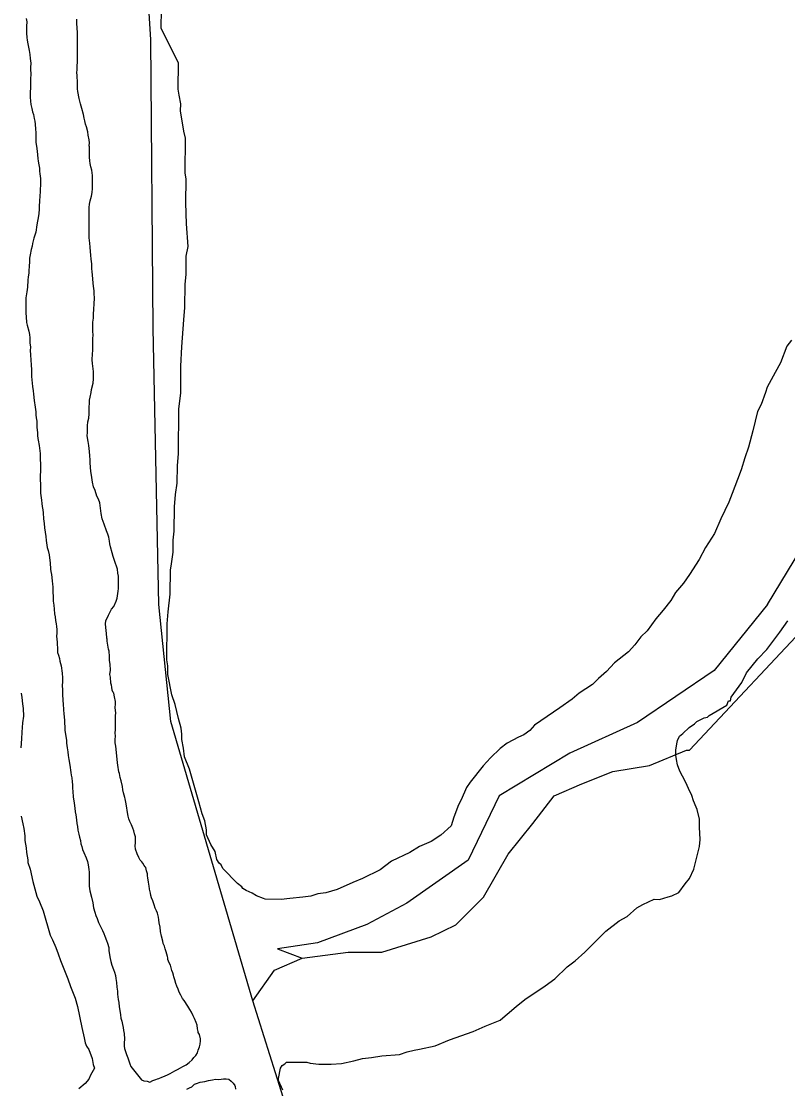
# Model space of a CAD drawing. Extents: x 3172231 to 3210228, y 940198 to 965780.
# Drawn here: x 3178967 to 3179860, y 953089 to 954333 of the extents above; entities that cross this region are included whole.
import ezdxf

# ---------------------------------------------------------------- set-up
doc = ezdxf.new("R2010")
doc.units = 0
doc.layers.add('V-SITE-VEGE', color=7, linetype='Continuous')
doc.layers.add('V-TOPO-SHOR', color=7, linetype='Continuous')

msp = doc.modelspace()

# ---------------------------------------------------------------- linework, layer by layer
at = {"layer": 'V-SITE-VEGE'}
for points in [[(3179533.348, 953491.396), (3179525.141, 953485.356), (3179513.832, 953474.248), (3179505.597, 953465.153), (3179490.143, 953445.932), (3179486.012, 953439.856), (3179479.77, 953425.647), (3179476.659, 953419.56), (3179471.437, 953405.343), (3179468.289, 953395.183), (3179455.962, 953384.085), (3179444.69, 953377.052), (3179431.39, 953371.06), (3179420.118, 953364.029), (3179398.63, 953354.032), (3179385.294, 953343.962), (3179364.824, 953333.958), (3179353.572, 953328.965), (3179335.159, 953320.978), (3179321.877, 953317.021), (3179312.698, 953316.085), (3179304.521, 953313.103), (3179295.342, 953312.165), (3179280.041, 953310.267), (3179269.844, 953309.339), (3179251.504, 953309.505), (3179249.474, 953310.541), (3179241.352, 953313.671), (3179236.285, 953316.773), (3179229.181, 953319.894), (3179225.124, 953321.969), (3179224.124, 953324.015), (3179219.066, 953328.136), (3179201.902, 953345.613), (3179199.899, 953349.705), (3179197.879, 953351.763), (3179194.86, 953355.863), (3179192.905, 953365.053), (3179187.885, 953373.249), (3179182.892, 953384.503), (3179182.945, 953390.616), (3179181, 953400.823), (3179178.016, 953409.003), (3179174.069, 953423.302), (3179163.198, 953461.1), (3179157.216, 953475.42), (3179156.288, 953485.616), (3179154.341, 953495.824), (3179154.398, 953501.937), (3179153.444, 953509.078), (3179150.489, 953520.314), (3179146.558, 953536.653), (3179142.583, 953547.896), (3179137.701, 953571.374), (3179137.791, 953581.563), (3179136.837, 953588.703), (3179137.213, 953630.478), (3179138.36, 953644.732), (3179140.582, 953665.091), (3179140.838, 953693.62), (3179141.893, 953697.685), (3179144.078, 953713.968), (3179144.207, 953728.233), (3179145.317, 953738.411), (3179145.573, 953766.94), (3179146.72, 953781.194), (3179148.879, 953794.42), (3179149.061, 953814.798), (3179150.208, 953829.054), (3179150.677, 953881.016), (3179152.879, 953899.335), (3179153.163, 953930.919), (3179154.384, 953953.326), (3179156.704, 953984.892), (3179157.851, 953999.146), (3179158.099, 954026.655), (3179159.219, 954037.854), (3179159.414, 954059.249), (3179161.55, 954070.439), (3179159.752, 954096.947), (3179158.953, 954121.41), (3179159.201, 954148.919), (3179158.244, 954156.06), (3179158.613, 954196.813), (3179156.647, 954204.983), (3179152.782, 954228.453), (3179152.856, 954236.604), (3179150.91, 954246.811), (3179149.954, 954253.952), (3179150.23, 954284.517), (3179130.211, 954324.438), (3179130.412, 954346.852)], [(3179864.653, 953961.201), (3179859.494, 953954.115), (3179852.189, 953934.821), (3179845.975, 953923.667), (3179836.648, 953906.429), (3179834.555, 953900.336), (3179829.333, 953886.117), (3179825.184, 953878.003), (3179819.888, 953855.635), (3179814.62, 953836.322), (3179810.434, 953824.132), (3179806.231, 953809.905), (3179802.054, 953798.733), (3179795.795, 953782.488), (3179791.627, 953772.336), (3179782.284, 953753.061), (3179774.995, 953735.804), (3179764.661, 953719.594), (3179757.399, 953705.394), (3179746.037, 953688.174), (3179738.813, 953678.051), (3179729.542, 953666.926), (3179724.367, 953657.8), (3179715.095, 953646.673), (3179706.852, 953636.56), (3179696.537, 953622.388), (3179689.34, 953615.32), (3179682.127, 953606.215), (3179674.922, 953598.13), (3179658.499, 953585.031), (3179649.238, 953574.928), (3179639.995, 953566.857), (3179632.799, 953559.789), (3179617.424, 953549.737), (3179609.21, 953542.68), (3179594.853, 953532.618), (3179565.125, 953512.507), (3179559.976, 953506.441), (3179552.798, 953501.411), (3179546.656, 953498.408), (3179533.348, 953491.396)], [(3179648.554, 953272.309), (3179663.945, 953284.396), (3179673.163, 953289.408), (3179684.462, 953299.494), (3179691.63, 953303.506), (3179704.929, 953309.501), (3179711.043, 953309.445), (3179721.26, 953312.411), (3179725.344, 953313.392), (3179733.532, 953317.394), (3179740.755, 953327.519), (3179745.904, 953333.585), (3179751.099, 953344.749), (3179754.266, 953356.947), (3179757.45, 953371.182), (3179758.544, 953379.323), (3179757.653, 953393.598), (3179757.735, 953402.767), (3179754.782, 953414.002), (3179753.788, 953417.068), (3179750.794, 953424.228), (3179748.812, 953430.359), (3179744.81, 953438.545), (3179741.818, 953445.705), (3179737.808, 953452.873), (3179734.805, 953459.015), (3179731.813, 953466.175), (3179730.849, 953472.296), (3179729.876, 953477.4), (3179729.931, 953483.513), (3179731.015, 953490.636), (3179732.069, 953494.701), (3179734.152, 953499.78), (3179738.256, 953502.797), (3179745.453, 953509.867), (3179751.601, 953513.885), (3179754.685, 953516.914), (3179762.873, 953520.918), (3179766.957, 953521.901), (3179769.013, 953523.918), (3179789.501, 953535.962), (3179791.584, 953541.037), (3179793.622, 953541.019), (3179794.679, 953545.086), (3179807.061, 953562.296), (3179812.255, 953573.457), (3179825.647, 953589.641), (3179835.936, 953600.755), (3179851.402, 953620.995), (3179860.692, 953634.158)], [(3178966.943, 953549.813), (3178967.752, 953544.669), (3178968.544, 953537.523), (3178969.351, 953532.094), (3178969.554, 953522.958), (3178968.628, 953515.259), (3178967.674, 953504.421), (3178967.317, 953496.717), (3178966.363, 953485.879)], [(3178966.787, 953406.521), (3178968.704, 953397.655), (3178970.08, 953391.935), (3178971.147, 953383.647), (3178971.381, 953377.935), (3178972.73, 953369.36), (3178973.255, 953364.217), (3178974.6, 953355.356), (3178974.86, 953352.499), (3178977.359, 953344.485), (3178980.367, 953330.186), (3178985.352, 953313.298), (3178988.146, 953306.421), (3178992.618, 953296.107), (3179000.64, 953267.773), (3179003.444, 953262.325), (3179007.356, 953253.156), (3179010.147, 953245.994), (3179012.933, 953238.261), (3179021.301, 953216.778), (3179024.36, 953207.902), (3179029.947, 953194.436), (3179032.712, 953184.706), (3179037.629, 953160.111), (3179040.374, 953148.1), (3179041.463, 953142.378), (3179043.141, 953138.37), (3179045.678, 953134.634), (3179049.575, 953124.038), (3179050.939, 953116.89), (3179052.33, 953112.88), (3179047.685, 953104.361), (3179045.645, 953099.81), (3179041.602, 953094.711), (3179034.125, 953088.497)], [(3179271.921, 953087.192), (3179266.928, 953098.444), (3179266.944, 953100.484), (3179269.094, 953112.69), (3179271.159, 953115.729), (3179274.233, 953117.738), (3179276.289, 953119.76), (3179299.722, 953119.549), (3179303.79, 953118.494), (3179313.968, 953117.382), (3179328.232, 953117.253), (3179340.467, 953118.162), (3179354.758, 953121.091), (3179364.976, 953124.056), (3179375.173, 953124.982), (3179387.418, 953126.909), (3179407.814, 953128.765), (3179417.009, 953131.738), (3179425.179, 953133.703), (3179431.3, 953134.667), (3179449.677, 953138.579), (3179466.042, 953145.562), (3179493.643, 953155.503), (3179507.963, 953161.49), (3179525.346, 953168.465), (3179528.431, 953171.494), (3179533.563, 953175.525), (3179543.834, 953184.601), (3179554.094, 953192.66), (3179577.677, 953208.751), (3179588.955, 953216.802), (3179603.348, 953230.937), (3179612.583, 953237.987), (3179623.882, 953248.073), (3179648.554, 953272.309)]]:
    msp.add_lwpolyline(points, dxfattribs=at)
at = {"layer": 'V-TOPO-SHOR'}
for points in [[(3179237.06, 953191.019), (3179141.233, 953516.942), (3179127.254, 953652.978), (3179120.892, 953975.102), (3179118.145, 954311.532), (3179107.807, 954472.612), (3179104.582, 954615.779), (3179133.753, 954834.024), (3179151.878, 954927.033), (3179166.318, 954977.103)], [(3178972.841, 954336.055), (3178973.341, 954332.315), (3178973.291, 954327.162), (3178973.259, 954323.607), (3178973.216, 954318.987), (3178973.347, 954313.83), (3178973.853, 954310.803), (3178974.522, 954306.531), (3178976.228, 954298.693), (3178976.898, 954294.245), (3178977.566, 954289.438), (3178978.049, 954284.101), (3178978.002, 954279.124), (3178977.973, 954276.104), (3178978.114, 954272.014), (3178977.873, 954265.083), (3178977.842, 954261.884), (3178977.803, 954257.618), (3178977.775, 954254.597), (3178977.385, 954250.868), (3178977.371, 954249.269), (3178977.535, 954247.667), (3178977.326, 954244.292), (3178977.994, 954239.663), (3178978.313, 954235.928), (3178979.335, 954231.119), (3178980.189, 954227.378), (3178981.404, 954224.166), (3178982.249, 954219.538), (3178982.755, 954216.513), (3178983.077, 954212.775), (3178983.734, 954207.082), (3178983.878, 954203.346), (3178983.843, 954199.437), (3178983.98, 954195.171), (3178984.127, 954191.791), (3178984.621, 954187.519), (3178985.455, 954181.648), (3178986.442, 954173.106), (3178986.765, 954169.724), (3178987.437, 954165.452), (3178988.113, 954161.536), (3178988.436, 954158.155), (3178988.762, 954154.952), (3178989.426, 954149.791), (3178989.383, 954145.171), (3178989.348, 954141.261), (3178989.139, 954137.884), (3178988.918, 954133.266), (3178988.711, 954130.069), (3178988.285, 954122.43), (3178988.068, 954118.166), (3178988.029, 954114.076), (3178987.625, 954108.925), (3178986.87, 954103.957), (3178985.942, 954099.875), (3178985.371, 954095.615), (3178984.048, 954087.274), (3178981.848, 954080.005), (3178980.191, 954073.976), (3178979.63, 954070.959), (3178978.706, 954067.058), (3178977.406, 954060.848), (3178976.834, 954056.945), (3178976.802, 954053.39), (3178976.208, 954046.639), (3178975.993, 954042.732), (3178975.784, 954039.357), (3178975.21, 954035.095), (3178974.819, 954031.187), (3178974.211, 954023.018), (3178973.449, 954017.515), (3178972.495, 954010.412), (3178972.288, 954007.215), (3178972.226, 954000.637), (3178972.331, 953992.64), (3178972.646, 953988.37), (3178973.296, 953981.788), (3178973.978, 953978.58), (3178975.868, 953971.631)], [(3179046.069, 953874.46), (3179046.147, 953882.638), (3179046.555, 953888.323), (3179046.759, 953891.342), (3179047.327, 953894.891), (3179048.441, 953900.035), (3179049.008, 953903.763), (3179050.675, 953911.213), (3179051.077, 953916.01), (3179051.154, 953924.542), (3179050.327, 953930.948), (3179049.997, 953933.973), (3179049.86, 953938.241), (3179050.102, 953945.169), (3179050.317, 953949.079), (3179050.35, 953952.81), (3179050.536, 953953.697), (3179050.587, 953959.208), (3179050.622, 953962.94), (3179050.663, 953967.384), (3179050.524, 953971.474), (3179050.401, 953977.517), (3179050.622, 953982.138), (3179051.199, 953986.932), (3179051.06, 953991.198), (3179051.652, 953997.594), (3179052.062, 954003.277), (3179052.307, 954010.74), (3179052.172, 954015.362), (3179051.849, 954018.744), (3179051.187, 954024.083), (3179050.687, 954027.642), (3179049.887, 954037.247), (3179049.743, 954040.805), (3179049.248, 954044.897), (3179049.117, 954050.053), (3179048.637, 954055.747), (3179048.324, 954060.369), (3179047.83, 954064.641), (3179047.341, 954069.446), (3179046.854, 954074.427), (3179046.528, 954077.452), (3179046.378, 954080.653), (3179046.231, 954083.854), (3179046.09, 954087.944), (3179046.309, 954092.207), (3179046.036, 954101.276), (3179046.071, 954105.007), (3179046.106, 954108.917), (3179046.317, 954112.292), (3179046.348, 954115.669), (3179046.739, 954119.577), (3179047.486, 954123.659), (3179048.959, 954128.977), (3179049.532, 954133.415), (3179049.932, 954138.034), (3179050.161, 954143.721), (3179050.212, 954149.23), (3179049.893, 954152.965), (3179049.239, 954159.372), (3179048.207, 954163.113), (3179047.355, 954167.031), (3179046.849, 954170.058), (3179046.712, 954174.324), (3179046.389, 954177.884), (3179046.6, 954181.437), (3179046.469, 954186.415), (3179046.305, 954187.839), (3179046.512, 954191.036), (3179046.19, 954194.593), (3179045.174, 954200.293), (3179044.674, 954203.85), (3179043.13, 954209.908), (3179042.092, 954212.941), (3179041.062, 954216.861), (3179040.38, 954219.888), (3179039.53, 954224.162), (3179037.816, 954231.111), (3179036.267, 954236.637), (3179034.723, 954242.695), (3179033.021, 954250.887), (3179032.52, 954254.268), (3179032.403, 954260.668), (3179032.135, 954270.093), (3179031.981, 954272.759), (3179032.016, 954276.493), (3179032.237, 954281.111), (3179032.45, 954285.199), (3179032.667, 954289.284), (3179032.702, 954293.018), (3179032.735, 954296.571), (3179032.61, 954302.261), (3179032.645, 954306.17), (3179032.7, 954312.036), (3179032.55, 954315.059), (3179032.415, 954319.859), (3179031.979, 954330.175), (3179031.848, 954335.33)], [(3178975.868, 953971.631), (3178976.544, 953967.714), (3178976.861, 953963.802), (3178977.162, 953957.754), (3178977.656, 953953.484), (3178977.613, 953948.862), (3178977.752, 953944.596), (3178978.221, 953937.657), (3178978.528, 953932.679), (3178978.823, 953926.098), (3178978.796, 953923.077), (3178978.936, 953918.988), (3178979.255, 953915.074), (3178980.249, 953907.066), (3178980.736, 953902.083), (3178981.232, 953898.17), (3178982.231, 953890.873), (3178983.226, 953883.219), (3178983.886, 953877.526), (3178984.046, 953875.746), (3178984.209, 953874.145), (3178984.357, 953870.765), (3178985.029, 953866.671), (3178985.022, 953865.961), (3178985.002, 953863.651), (3178985.141, 953859.739), (3178985.971, 953853.155), (3178985.936, 953849.421), (3178986.272, 953847.285), (3178986.266, 953846.753), (3178986.78, 953844.615), (3178987.967, 953838.382), (3178988.623, 953832.333), (3178989.125, 953829.128), (3178989.082, 953824.329), (3178989.229, 953821.128), (3178989.378, 953818.105), (3178989.344, 953814.372), (3178989.46, 953807.794), (3178989.252, 953804.418), (3178989.034, 953800.154), (3178989.315, 953791.977), (3178989.456, 953788.063), (3178989.407, 953782.908), (3178990.579, 953774.901), (3178991.074, 953770.807), (3178991.576, 953767.425), (3178992.25, 953763.329), (3178992.575, 953760.128), (3178993.04, 953752.835), (3178993.88, 953747.494), (3178994.189, 953742.516), (3178995.031, 953737.353), (3178995.873, 953732.19), (3178996.186, 953727.743), (3178997.177, 953719.736), (3178998.212, 953716.17), (3178999.41, 953711.181), (3179000.087, 953707.622), (3179000.565, 953701.574), (3179001.21, 953694.457), (3179001.537, 953691.432), (3179002.219, 953688.225), (3179003.037, 953680.576), (3179003.356, 953676.66), (3179003.684, 953673.637), (3179003.991, 953668.478), (3179004.102, 953661.189), (3179004.419, 953656.921), (3179004.908, 953652.295), (3179005.224, 953647.849), (3179005.705, 953642.334), (3179006.383, 953638.772), (3179007.055, 953634.5), (3179007.552, 953630.584), (3179008.234, 953627.555), (3179008.382, 953624.178), (3179008.519, 953619.91), (3179008.306, 953616.002), (3179008.456, 953612.978), (3179008.771, 953608.709), (3179009.228, 953600.352), (3179009.379, 953597.505), (3179009.377, 953597.329), (3179010.414, 953594.117), (3179011.624, 953590.374), (3179012.126, 953586.992), (3179013.5, 953581.825), (3179014.843, 953573.279), (3179015.146, 953567.59), (3179015.284, 953563.322), (3179014.88, 953558.171), (3179015.019, 953553.905), (3179015.151, 953548.924), (3179015.431, 953540.925), (3179015.753, 953537.187), (3179016.224, 953530.429), (3179016.535, 953525.804), (3179017.356, 953518.331), (3179017.326, 953515.132), (3179017.639, 953510.33)], [(3179836.786, 953653.013), (3179921.237, 953792.384), (3179937.426, 953826.345), (3179944.663, 953858.537), (3179951.883, 953883.572), (3179959.103, 953908.607), (3179968.108, 953931.848), (3179982.45, 953942.55), (3179993.201, 953947.892), (3180005.731, 953949.65), (3180011.095, 953947.848), (3180011.095, 953947.848)], [(3179091.019, 953410.819), (3179089.665, 953418.299), (3179088.993, 953422.571), (3179088.141, 953426.489), (3179087.801, 953428.268), (3179086.253, 953433.794), (3179085.573, 953437.177), (3179085.075, 953441.093), (3179083.357, 953447.507), (3179082.327, 953451.427), (3179081.481, 953456.058), (3179080.611, 953458.022), (3179079.437, 953465.675), (3179079.112, 953468.7), (3179078.792, 953472.792), (3179077.973, 953480.263), (3179077.655, 953484.357), (3179077.158, 953488.093), (3179076.66, 953492.008), (3179076.513, 953495.388), (3179076.736, 953500.184), (3179076.586, 953503.207), (3179076.982, 953507.471), (3179076.865, 953514.225), (3179076.906, 953518.491), (3179076.953, 953523.646), (3179077.156, 953526.31), (3179076.687, 953533.247), (3179077.078, 953537.154), (3179076.75, 953540.179), (3179075.734, 953545.699), (3179075.061, 953549.614), (3179074.356, 953550.509), (3179072.959, 953553.19), (3179072.64, 953556.926), (3179072.128, 953559.24), (3179071.438, 953561.558), (3179071.145, 953568.315), (3179070.463, 953571.522), (3179071.045, 953576.671), (3179070.752, 953583.429), (3179069.904, 953587.879), (3179069.947, 953592.502), (3179069.47, 953598.549), (3179068.605, 953601.222), (3179067.09, 953610.303), (3179067.11, 953612.613), (3179066.766, 953613.86), (3179066.949, 953614.215), (3179066.461, 953619.195), (3179065.462, 953626.492), (3179065.146, 953630.762), (3179065.531, 953634.135), (3179068.792, 953640.505), (3179070.42, 953643.689), (3179072.234, 953647.583), (3179074.751, 953650.759), (3179077.832, 953656.952), (3179078.753, 953660.677), (3179080.07, 953668.487), (3179080.279, 953671.862), (3179080.318, 953675.949), (3179080.345, 953678.97), (3179080.234, 953686.083), (3179079.734, 953689.818), (3179079.067, 953694.447), (3179075.782, 953704.433), (3179074.049, 953709.248), (3179073.023, 953713.522), (3179071.129, 953720.295), (3179070.27, 953723.68), (3179069.947, 953726.883), (3179069.101, 953731.512), (3179068.069, 953735.253), (3179066.328, 953739.181), (3179063.553, 953746.673), (3179061.3, 953753.091), (3179060.112, 953759.147), (3179059.281, 953765.375), (3179058.449, 953771.605), (3179056.889, 953775.708), (3179055.32, 953779.277), (3179053.071, 953785.876), (3179051.335, 953790.334), (3179050.141, 953795.68), (3179048.793, 953803.689), (3179047.945, 953808.142), (3179047.636, 953813.122), (3179047.505, 953818.099), (3179047.54, 953821.833), (3179046.87, 953826.459), (3179046.741, 953831.616), (3179045.916, 953838.557), (3179044.89, 953843.011), (3179043.886, 953849.773), (3179044.099, 953853.681), (3179044.351, 953861.5), (3179044.748, 953866.119), (3179045.852, 953870.196), (3179045.862, 953871.263), (3179046.069, 953874.46)], [(3179836.786, 953653.013), (3179774.859, 953576.218), (3179685.234, 953515.597), (3179606.409, 953480.002), (3179523.969, 953430.101), (3179487.994, 953355.031), (3179416.291, 953305.103), (3179369.702, 953280.165), (3179312.386, 953258.833), (3179265.842, 953251.79), (3179294.447, 953240.982)], [(3179283.223, 953044.166), (3179237.06, 953191.019), (3179262.201, 953226.746), (3179294.447, 953240.982), (3179348.149, 953248.007), (3179387.518, 953247.91), (3179444.825, 953265.663), (3179473.492, 953279.908), (3179505.782, 953312.039), (3179534.538, 953362.074), (3179563.258, 953397.793), (3179588.39, 953429.941), (3179620.636, 953444.177), (3179656.461, 953458.405), (3179699.426, 953465.456), (3179742.418, 953483.245), (3179745.997, 953483.236), (3179893.124, 953640.347)], [(3179017.639, 953510.33), (3179017.956, 953506.416), (3179018.628, 953502.144), (3179019.625, 953494.669), (3179019.775, 953491.468), (3179020.613, 953485.95), (3179021.28, 953481.5), (3179021.776, 953477.23), (3179022.443, 953472.601), (3179023.803, 953466.011), (3179024.793, 953457.471), (3179025.118, 953454.268), (3179025.8, 953451.241), (3179026.292, 953446.614), (3179026.611, 953442.879), (3179026.754, 953438.965), (3179027.074, 953435.053), (3179027.725, 953428.825), (3179028.549, 953421.709), (3179029.56, 953415.833), (3179030.056, 953411.563), (3179030.556, 953408.001), (3179031.389, 953402.128), (3179031.885, 953398.036), (3179032.563, 953394.296), (3179033.054, 953390.026), (3179034.078, 953385.396), (3179034.934, 953381.832), (3179035.964, 953377.912), (3179036.642, 953374.351), (3179037.5, 953370.965), (3179038.358, 953367.58), (3179038.356, 953367.402), (3179039.925, 953364.189), (3179042.532, 953357.766), (3179044.271, 953353.482), (3179045.125, 953349.742), (3179045.785, 953344.225), (3179046.11, 953341.024), (3179046.059, 953335.334), (3179046.206, 953332.133), (3179046.172, 953328.224), (3179046.319, 953325.023), (3179046.976, 953319.329), (3179049.041, 953311.844), (3179050.403, 953305.431), (3179051.417, 953299.736), (3179052.615, 953294.569), (3179054.001, 953290.823), (3179055.39, 953287.255), (3179057.122, 953282.441), (3179058.515, 953279.227), (3179060.088, 953276.19), (3179061.659, 953273.155), (3179063.225, 953269.585), (3179064.62, 953266.55), (3179066.529, 953261.555), (3179067.565, 953258.348), (3179068.939, 953253.179), (3179069.265, 953249.8), (3179069.926, 953244.639), (3179070.598, 953240.364), (3179071.458, 953237.157), (3179072.66, 953232.703), (3179074.567, 953227.53), (3179075.607, 953224.499), (3179076.816, 953220.577), (3179077.318, 953217.374), (3179077.983, 953212.391), (3179078.29, 953207.232), (3179079.136, 953202.603), (3179079.28, 953198.87), (3179080.113, 953192.816), (3179080.613, 953189.257), (3179081.276, 953184.098), (3179081.948, 953179.823), (3179082.614, 953175.019), (3179083.29, 953171.101), (3179084.146, 953167.54), (3179084.996, 953163.444), (3179085.678, 953160.236), (3179086.353, 953156.499), (3179087.035, 953153.292), (3179087.328, 953146.535), (3179086.933, 953142.271), (3179086.898, 953138.54), (3179087.404, 953135.513), (3179089.829, 953128.736), (3179091.215, 953124.812), (3179092.426, 953121.247), (3179093.46, 953117.681), (3179094.857, 953114.824), (3179107.009, 953099.153)], [(3179123.709, 953099.39), (3179123.865, 953099.448), (3179125.829, 953100.318), (3179127.432, 953100.836), (3179131.002, 953102.225), (3179133.855, 953103.265), (3179134.926, 953103.789), (3179137.602, 953105.008), (3179140.64, 953106.581), (3179146.177, 953109.55), (3179149.217, 953111.299), (3179152.61, 953113.225), (3179155.289, 953114.621), (3179159.219, 953116.718), (3179162.621, 953119.174), (3179166.381, 953122.34), (3179168.361, 953124.988), (3179170.34, 953127.458), (3179172.324, 953130.639), (3179173.244, 953133.829), (3179174.7, 953137.549), (3179175.617, 953140.739), (3179176.009, 953144.647), (3179175.851, 953146.781), (3179174.831, 953151.768), (3179173.434, 953154.449), (3179173.086, 953155.34), (3179172.582, 953158.545), (3179172.089, 953162.637), (3179171.052, 953166.024), (3179168.783, 953170.489), (3179167.567, 953173.522), (3179165.478, 953178.163), (3179163.725, 953181.024), (3179161.093, 953184.78), (3179156.889, 953191.397), (3179154.959, 953194.08), (3179152.858, 953197.653), (3179150.935, 953201.227), (3179149.901, 953204.615), (3179148.336, 953208.36), (3179147.298, 953211.393), (3179146.091, 953215.491), (3179144.879, 953219.059), (3179144.367, 953221.195), (3179143.679, 953223.692), (3179142.641, 953226.723), (3179140.918, 953232.783), (3179139.521, 953235.461), (3179137.959, 953239.388), (3179137.797, 953241.165), (3179137.455, 953242.769), (3179135.907, 953248.116), (3179134.873, 953251.68), (3179134.012, 953254.711), (3179132.622, 953258.1), (3179131.936, 953260.773), (3179130.566, 953266.474), (3179129.193, 953271.82), (3179128.886, 953277.155), (3179127.866, 953282.142), (3179127.367, 953285.701), (3179126.861, 953288.728), (3179125.659, 953293.36), (3179124.618, 953296.213), (3179123.223, 953299.07), (3179122.015, 953302.992), (3179120.461, 953307.805), (3179118.892, 953311.199), (3179118.208, 953314.047), (3179117.698, 953316.72), (3179116.5, 953321.531), (3179116, 953325.266), (3179115.836, 953326.69), (3179115.511, 953330.071), (3179114.483, 953334.169), (3179114.155, 953337.194), (3179113.997, 953339.328), (3179113.139, 953342.713), (3179112.109, 953346.457), (3179111.585, 953347.526), (3179110.354, 953348.96), (3179108.601, 953351.642), (3179107.726, 953353.25), (3179105.791, 953355.224), (3179104.04, 953358.083), (3179102.301, 953362.366), (3179100.218, 953367.895), (3179099.901, 953371.809), (3179100.288, 953375.36), (3179100.335, 953380.515), (3179100.351, 953382.293), (3179099.141, 953385.858), (3179098.285, 953389.422), (3179097.068, 953392.455), (3179095.506, 953396.379), (3179095.156, 953396.918), (3179093.585, 953400.131), (3179092.549, 953403.34), (3179091.688, 953406.547), (3179091.019, 953410.819)], [(3179159.844, 953088.094), (3179163.057, 953089.664), (3179165.914, 953091.059), (3179168.245, 953093.171), (3179169.14, 953093.873), (3179171.458, 953094.741), (3179175.562, 953096.304), (3179180.901, 953097.142), (3179185.356, 953098.168), (3179189.986, 953099.192), (3179193.37, 953099.872), (3179197.279, 953099.657), (3179202.616, 953100.142), (3179205.995, 953100.287), (3179209.01, 953099.726), (3179211.834, 953097.389), (3179213.948, 953095.237), (3179216.053, 953092.374), (3179216.401, 953091.481), (3179216.727, 953088.278)], [(3179107.009, 953099.153), (3179109.809, 953097.977), (3179113.715, 953097.408), (3179116.905, 953096.49), (3179120.475, 953098.233), (3179123.709, 953099.39)]]:
    msp.add_lwpolyline(points, dxfattribs=at)

doc.saveas('drawing.dxf')
